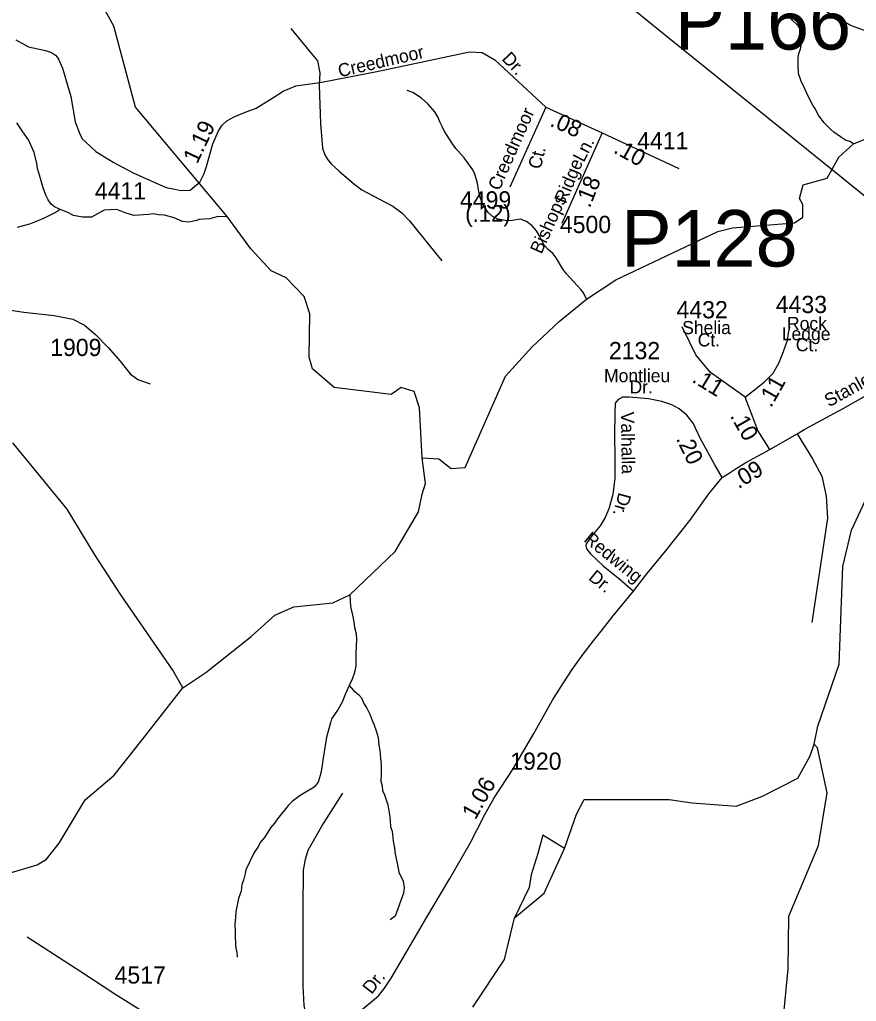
# Model space of a CAD drawing. Extents: x 1547597 to 1699558, y 810033 to 920809.
# Drawn here: x 1624425 to 1630498, y 899028 to 906155 of the extents above; entities that cross this region are included whole.
import ezdxf

# ---------------------------------------------------------------- set-up
doc = ezdxf.new("R2010")
doc.units = 0
for name, color, linetype in [('Exist Hydrographic Creek Single Shore', 7, 'Continuous'), ('Exist Hydrographic Misc Water Feature', 7, 'Continuous'), ('Exist Road Non-System Type 51', 7, 'Continuous'), ('Exist Road Non-System Type 51 Label', 7, 'Continuous'), ('Exist Road Secondary Mileage Hundredths English Label', 7, 'Continuous'), ('Exist Road Secondary Structure Pipe Number Label', 7, 'Continuous'), ('Exist Road Secondary Type 51 Attributed', 7, 'Continuous'), ('Exist Road Secondary Type 51 Label', 7, 'Continuous'), ('Exist Road Secondary Type 51 Number Label', 7, 'Continuous'), ('Exist Utilities Electrical Transmission Line', 7, 'Continuous')]:
    doc.layers.add(name, color=color, linetype=linetype)

msp = doc.modelspace()

# ---------------------------------------------------------------- linework, layer by layer
at = {"layer": 'Exist Hydrographic Creek Single Shore'}
for points in [[(1627346.5, 902974.5), (1627327.6, 903336.4), (1627288.5, 903456.3), (1627195.5, 903485.7), (1627122.1, 903434.3), (1626706.9, 903484.8), (1626550.8, 903619.3), (1626526.8, 903705.1), (1626530.8, 904020.2), (1626490.9, 904145.8), (1626358.8, 904279.8), (1626251.9, 904331.3), (1626103.8, 904491.8), (1625931.7, 904726.6), (1625266.8, 905519.9), (1625107.9, 906107.5), (1624838.9, 906602.1), (1624790.9, 906737.6), (1624714.8, 907297.2), (1624536.8, 907648.9), (1624511.8, 907665.8)], [(1627346.5, 902974.5), (1627467.8, 902967.1), (1627557.9, 902896.3), (1627657.8, 902904.1), (1627950.8, 903567.8), (1628144.9, 903780.6), (1628341.8, 903964.5), (1628540.4, 904126.2), (1628751.9, 904267.2), (1629493.4, 904617.3), (1629598.5, 904644.2), (1630049.8, 904680.8), (1630108.9, 904722.2), (1630109.9, 904814.2), (1630084.9, 904857.3), (1630111.9, 904955.2), (1630286.9, 905004.1), (1630371.7, 905156.7), (1630476.7, 905254.2), (1630936.8, 905440.7)], [(1630190.9, 900896.1), (1630217.9, 901026.8), (1630373.9, 901476.7), (1630399.9, 902185.3), (1630461.9, 902449.9), (1630564.8, 902667.8), (1631105, 903184.9), (1631209.4, 903422.6), (1631354.6, 903502.3)], [(1625609.7, 901305.4), (1625776.2, 901415), (1626105.2, 901677.5), (1626276.9, 901832.5), (1626414.4, 901893), (1626698.1, 901922.4), (1626821.4, 901978.5), (1627149.9, 902294.1), (1627320.8, 902582.8), (1627347.9, 902710.2), (1627371.7, 902788.7), (1627346.5, 902974.5)], [(1623888.9, 899635.7), (1623939.8, 899742.9), (1624175.8, 899908.8), (1624551.8, 900019.4), (1624619.9, 900060.7), (1624712.9, 900176.9), (1624899.9, 900491.6), (1625110.9, 900671.2), (1625314.9, 900926.4), (1625609.7, 901305.4)], [(1627714.8, 898986.7), (1627944.9, 899333.2), (1628016.7, 899634.7), (1628232.1, 899814.7), (1628379, 900136.8), (1628467.2, 900387.3), (1628522.9, 900493.8), (1629139.8, 900494.8), (1629305.8, 900468.5), (1629626.8, 900444.7), (1629810.9, 900516.5), (1630072.2, 900648.2), (1630163.4, 900810.5), (1630190.9, 900896.1)], [(1628825.9, 894719.4), (1629176.8, 896064.8), (1629350.8, 896655.4), (1629452.8, 896778.1), (1629653.9, 896875.8), (1629715.9, 897074.8), (1629905.9, 898265.8), (1630002.9, 899265), (1630007.9, 899645.8), (1630222.9, 900160.1), (1630286.9, 900542.9), (1630215.8, 900869.4), (1630190.9, 900896.1)]]:
    msp.add_lwpolyline(points, dxfattribs=at)
at = {"layer": 'Exist Hydrographic Misc Water Feature'}
for points in [[(1630476.7, 905254.2), (1630450.9, 905270.4), (1630419.1, 905281), (1630383.5, 905303.5), (1630334.1, 905338.4), (1630310.5, 905360.8), (1630265.2, 905405.5), (1630224.1, 905462.2), (1630197, 905512.7), (1630181.3, 905534.9), (1630146.4, 905603.5), (1630123.3, 905651.9), (1630098.1, 905708.4), (1630079.1, 905764.7), (1630076.1, 905828.8), (1630076.8, 905876.7), (1630081.3, 905908.6), (1630091.9, 905940.4), (1630096.4, 905972.4), (1630095.9, 906068.4), (1630078.6, 906108.6), (1630023.4, 906161.6)], [(1628540.4, 904126.2), (1628518.2, 904171.1), (1628498.6, 904195.5), (1628394.5, 904309.2), (1628365.1, 904349.7), (1628320.4, 904426.5), (1628296.9, 904454.9), (1628261.4, 904487.4), (1628232, 904518), (1628201, 904580.5), (1628175.6, 904620.9), (1628144.2, 904659.4), (1628104.7, 904690.1), (1628061, 904706.8), (1627998.9, 904697.9), (1627966.9, 904694.4), (1627895.2, 904707.6), (1627855.5, 904728.2), (1627826, 904754.8), (1627800.5, 904791.2), (1627777.4, 904839.6), (1627765.9, 904871.8), (1627754.6, 904920), (1627747.4, 904968), (1627728.5, 905032.4), (1627714.9, 905064.6), (1627652.4, 905151.7), (1627591.5, 905218.7), (1627566.1, 905253.2), (1627507.6, 905348.1), (1627492.1, 905380.4), (1627476.5, 905408.6), (1627461.3, 905448.9), (1627439.8, 905485.2), (1627388.8, 905544.1), (1627341.4, 905584.8), (1627278.2, 905626), (1627238.4, 905640.6)], [(1624719.8, 904776.3), (1624678.1, 904795.9), (1624654.4, 904816.3), (1624632.9, 904846.7), (1624615.5, 904881), (1624596.4, 904933.3), (1624577.4, 905001.6), (1624554.7, 905074), (1624549.2, 905110), (1624530.5, 905190.3), (1624490, 905283), (1624449, 905341.8), (1624406, 905406.4)], [(1624719.8, 904776.3), (1624689.5, 904757.8), (1624592.8, 904709.4), (1624496.2, 904671), (1624407.8, 904646.5)], [(1625931.7, 904726.6), (1625855.3, 904722.4), (1625805.7, 904707.9), (1625726.4, 904703.2), (1625710.3, 904697.6), (1625654.1, 904684.6), (1625607.4, 904689.2), (1625546.7, 904717.3), (1625476.8, 904735.9), (1625432.4, 904738.3), (1625395.1, 904745.3), (1625360.1, 904740.6), (1625252.8, 904733.6), (1625192.1, 904752.3), (1625131.4, 904775.6), (1625038.1, 904771), (1624947.1, 904721.9), (1624880.8, 904720.4), (1624817, 904733.6), (1624769.4, 904758.4), (1624719.8, 904776.3)], [(1625609.7, 901305.4), (1625536.3, 901432.7), (1625160.4, 901978.3), (1624972.1, 902269.7), (1624769.9, 902601.7), (1624375.9, 903082.5)], [(1626821.4, 901978.5), (1626826.5, 901895.9), (1626841.5, 901831.7), (1626850.7, 901783.5), (1626856.2, 901743.4), (1626867.3, 901695.2), (1626870.7, 901655.1), (1626865.2, 901559.3), (1626865.6, 901463.3), (1626854.8, 901415.4), (1626838.1, 901367.7), (1626816.2, 901320.6)], [(1626816.2, 901320.6), (1626788.4, 901256.6), (1626765.4, 901200.9), (1626734.6, 901145.5), (1626687.5, 901078.3), (1626681.2, 901050.4), (1626651.4, 900946.9), (1626626.8, 900779.3), (1626620.1, 900739.5), (1626613.5, 900699.6), (1626607, 900667.7), (1626592.3, 900619.9), (1626561.7, 900584.4), (1626460.7, 900522.2), (1626404.1, 900479.1), (1626375.6, 900451.6), (1626296.1, 900352.9), (1626275.7, 900321.4), (1626245.1, 900287.8), (1626202, 900218.5), (1626171.4, 900181.1), (1626159, 900155.3), (1626128.3, 900109.9), (1626066.3, 899982.9), (1626061.9, 899957), (1626049.1, 899909.2), (1626038.6, 899877.3), (1626031.9, 899829.4), (1626013, 899773.8), (1625995.5, 899678.1), (1625992.8, 899638.1), (1625988.1, 899590.2), (1625989.1, 899534.2), (1625990.6, 899502.2), (1625991.8, 899446.2), (1625995.3, 899414.1), (1626002.7, 899382), (1626004.2, 899349.9)], [(1626816.2, 901320.6), (1626848.8, 901285.5), (1626884.4, 901256.9), (1626905.9, 901232.6), (1626925.2, 901186.3), (1626942.8, 901162), (1626968, 901113.6), (1626981.3, 901073.4), (1626996.8, 901041.1), (1627012, 900992.8), (1627027.3, 900944.6), (1627032.3, 900888.5), (1627039.7, 900848.3), (1627044.8, 900792.3), (1627048, 900744.3), (1627049, 900680.2), (1627046.1, 900626.3), (1627055.6, 900592.1), (1627059.1, 900560), (1627074.5, 900527.8), (1627097.4, 900455.5), (1627110.2, 900383.2), (1627115.6, 900343.1), (1627116.8, 900295.1), (1627128.3, 900262.9), (1627135.1, 900190.8), (1627146.3, 900142.7), (1627147.8, 900110.6), (1627159, 900062.4), (1627164.6, 900030.3), (1627177.5, 899966.1), (1627208.4, 899901.6), (1627215.6, 899853.5), (1627211, 899813.6), (1627150.4, 899646.6), (1627114, 899621.2)], [(1628379, 900136.8), (1628221.9, 900235.7), (1628186.5, 900101.3), (1628138.3, 899946.6), (1628123.1, 899855.3), (1628016.7, 899634.7)]]:
    msp.add_lwpolyline(points, dxfattribs=at)
at = {"layer": 'Exist Road Non-System Type 51'}
for points in [[(1632142.4, 905621.5), (1631820.7, 905716.8), (1631740.3, 905777.1), (1631197.5, 905928), (1631036.7, 905918), (1630825.6, 905978.3), (1630463.8, 906109.1), (1630041.6, 906350.5), (1629770.2, 906592), (1629448.6, 906763), (1629197.3, 906873.7), (1629116.9, 906893.8), (1628765.1, 906783.1), (1628634.4, 906692.6), (1628463.5, 906692.6), (1628342.9, 906783.1), (1628292.6, 906893.8), (1628332.9, 907105), (1628342.9, 907255.9), (1628403.2, 907356.5)], [(1626392.6, 906090.7), (1626527.7, 905928.4), (1626586.2, 905856.5), (1626602.8, 905769.7), (1626599.8, 905679.9)], [(1626599.8, 905679.9), (1626609.7, 905401.6)], [(1626609.7, 905401.6), (1626623.6, 905221.3), (1626640.9, 905172.8), (1626661.7, 905138.1), (1626689.4, 905106.9), (1626744.9, 905054.9), (1626848.8, 904964.8), (1626907.7, 904919.7), (1627032.5, 904853.8), (1627133, 904801.8), (1627198.8, 904753.3), (1627254.3, 904694.3), (1627489.9, 904403.1)], [(1628793.9, 903410.5), (1628769.3, 903397.8), (1628747.1, 903370), (1628744.2, 903298), (1628742.4, 903140.2), (1628744.5, 902968), (1628744.9, 902855.5), (1628745, 902826.1), (1628729.6, 902708.4), (1628701.3, 902603.1), (1628675.2, 902540.4), (1628639.1, 902479.5), (1628578.5, 902408.1), (1628539.9, 902352.6), (1628535.8, 902336.7), (1628539.5, 902314.6), (1628569, 902276.2), (1628660.1, 902189.3), (1628782.7, 902089.9), (1628879.9, 902006.9)], [(1630069.2, 903149.4), (1630179.1, 902965.7), (1630246.7, 902840.4), (1630279.1, 902694.7), (1630289.7, 902535.9), (1630175.9, 901778.8)], [(1626592.6, 898739.1), (1626526.4, 898843.2), (1626490.9, 898999.3), (1626483.8, 899143.6), (1626483.8, 899427.5), (1626483.8, 899701.9), (1626486.1, 899981.6), (1626500.3, 900059.7), (1626519.2, 900125.9), (1626618.5, 900301), (1626769.8, 900539.9)]]:
    msp.add_lwpolyline(points, dxfattribs=at)
at = {"layer": 'Exist Road Secondary Type 51 Attributed'}
for points in [[(1624396.9, 906008.3), (1624490.4, 905957.2), (1624612.1, 905929.9), (1624650.1, 905918.7), (1624671.8, 905906.8), (1624684.8, 905896.6), (1624697.8, 905882.9), (1624706.5, 905868.3), (1624736.6, 905802), (1624797.2, 905598.1), (1624828.2, 905413.4), (1624860.5, 905332.1), (1624878.6, 905289.5), (1624903.1, 905267.6), (1624979.3, 905197.8), (1625103, 905119.4), (1625249.1, 905044.2), (1625390.2, 904979.9), (1625489.3, 904935.7), (1625551.2, 904925.4), (1625596.2, 904913.6), (1625663.6, 904918.2), (1625693.2, 904943.5), (1625731.9, 904974.5), (1625764.2, 905039), (1625782.3, 905089.4), (1625826.3, 905253.1), (1625867.5, 905347.6), (1625894.6, 905390.2), (1625929.4, 905421.2), (1625981.1, 905449.6), (1626056.5, 905480.5), (1626142.5, 905512.8), (1626263.8, 905586.4), (1626337.4, 905636.8), (1626429.1, 905674.2), (1626617.5, 905700), (1627016.5, 905777.5), (1627690.7, 905922.5), (1627782.3, 905915.9), (1627873.8, 905863.6), (1628243.2, 905518.8)], [(1628243.2, 905518.8), (1627982.7, 904938.8)], [(1628243.2, 905518.8), (1628653.5, 905333)], [(1628653.5, 905333), (1628360.4, 904674.8)], [(1628653.5, 905333), (1629210.4, 905075.6)], [(1629869.1, 903034.2), (1630069.2, 903149.4), (1630123.7, 903182.1), (1630402.6, 903332.8), (1630581.3, 903433.1), (1630790, 903560.5), (1630916.2, 903633), (1631004.8, 903692.1), (1631089.9, 903759.5), (1631279.5, 903921.3), (1631370.1, 903998.1), (1631411.7, 904033), (1631636.7, 904230.9), (1631700.6, 904290.1), (1631756.3, 904333.8)], [(1624261.6, 904060.1), (1624456.1, 904032.3), (1624676.3, 904006.7), (1624810.9, 903981), (1624896.4, 903937.4), (1624974.8, 903868.3), (1625067.4, 903774.8), (1625155.1, 903676.4), (1625227.7, 903584.5), (1625283.3, 903541.7), (1625371.8, 903510.7)], [(1629690, 903413.5), (1629663.9, 903433.1), (1629439.4, 903594.4), (1629332.6, 903720.9), (1629289, 903812.5), (1629234.6, 903925.9)], [(1629690, 903413.5), (1629794.6, 903496.3), (1629831.7, 903526.8), (1629894.9, 903588.3), (1629935.4, 903660.2), (1629969.5, 903745.3), (1629997.3, 903827.8), (1630006, 903877.9), (1630014.7, 903923.7)], [(1629524.4, 902831), (1629469.9, 902922.6), (1629367.8, 903113), (1629313.1, 903225.6), (1629267.8, 903284.2), (1629212.4, 903330.7), (1629158.7, 903359.2), (1629087, 903384.1), (1628989.3, 903403.3), (1628847.5, 903414.8), (1628799.4, 903413.4), (1628793.9, 903410.5)], [(1629869.1, 903034.2), (1629783.7, 903173.6), (1629746.7, 903269.5), (1629690, 903413.5)], [(1629524.4, 902831), (1629581.1, 902868.1), (1629626.8, 902896.4), (1629696.6, 902940.1), (1629869.1, 903034.2)], [(1626887.1, 898950.2), (1627030.4, 899068.5), (1627072.9, 899124.1), (1627121.7, 899197.5), (1627227.6, 899378.3), (1627380.6, 899638.3), (1627547.6, 899920.5), (1627696.3, 900176.6), (1627802.5, 900385.7), (1627868.3, 900505.1), (1628008, 900717), (1628156.9, 900973.4), (1628293.5, 901213.7), (1628368.7, 901332.9), (1628435.9, 901438), (1628515, 901549), (1628606.3, 901668), (1628620.3, 901681.8), (1628731.9, 901826.6), (1628879.9, 902006.9), (1628977.1, 902131.6), (1629112.9, 902296.1), (1629289.3, 902520.1), (1629426.3, 902713.3), (1629524.4, 902831)], [(1626108.2, 898388.2), (1626096.2, 898399.7), (1626056.1, 898442.5), (1625948.6, 898553.2), (1625779.4, 898658.3), (1625530.2, 898820.8), (1625116.5, 899080.7), (1624870.5, 899242), (1624478.7, 899493.4)]]:
    msp.add_lwpolyline(points, dxfattribs=at)
at = {"layer": 'Exist Utilities Electrical Transmission Line'}
msp.add_lwpolyline([(1628344.4, 906668.7), (1629138.7, 906021.8), (1629934.9, 905379.1), (1630525.4, 904902.6), (1631113.6, 904424), (1631368.9, 904198.3), (1632311.9, 903448.6), (1633220.8, 902720.7), (1634078.1, 902019.7), (1634810.8, 901428.4), (1634945.2, 901316.4), (1635011, 901301.5), (1635333.7, 901220.5), (1635654.1, 901123.5), (1636108, 900986.4)], dxfattribs=at)

# ---------------------------------------------------------------- texts
at = {"layer": 'Exist Road Non-System Type 51 Label'}
for s, rotation, p in [('Valhalla', 270.70101, (1628789.6, 903308.5)), ('Dr.', 254.5741, (1628774.3, 902727.5)), ('Redwing', 320.99239, (1628513.6, 902371.3)), ('Dr.', 320.99239, (1628547.7, 902094.7))]:
    msp.add_text(s, height=95, rotation=rotation, dxfattribs=at).set_placement(p)
at = {"layer": 'Exist Road Secondary Mileage Hundredths English Label'}
for s, rotation, p in [('1.19', 64.53408, (1625713.9, 905102.7)), ('.08', 335.9756, (1628267.1, 905386)), ('.10', 331.0796, (1628728.7, 905192.6)), ('.18', 68.24946, (1628563.2, 904782.3)), ('(.12)', 0.63303, (1627659.8, 904686.3)), ('.11', 328.72835, (1629298.1, 903528.5)), ('.11', 60.59925, (1629879.1, 903332.6)), ('.10', 300.09224, (1629578, 903277.8)), ('.20', 295.93379, (1629186.7, 903112.9)), ('.09', 30.75484, (1629642.2, 902745.8)), ('1.06', 60.69981, (1627732.9, 900340.3))]:
    msp.add_text(s, height=120, rotation=rotation, dxfattribs=at).set_placement(p)
at = {"layer": 'Exist Road Secondary Structure Pipe Number Label'}
for s, p in [('P166', (1629179.2, 905938.1)), ('P128', (1628791.1, 904362.9))]:
    msp.add_text(s, height=410.1, dxfattribs=at).set_placement(p)
at = {"layer": 'Exist Road Secondary Type 51 Label'}
for s, rotation, p in [('Creedmoor', 12.97856, (1626747.9, 905735.7)), ('Dr.', 313.55847, (1627919.2, 905866.2)), ('Creedmoor', 66.07049, (1627906.9, 904907.3)), ('Ln.', 62.71295, (1628519.6, 905114.5)), ('Ct.', 76.13605, (1628205.9, 905064.1)), ('Ridge', 67.73717, (1628389.9, 904813.5)), ('Bishops', 65.68479, (1628212.3, 904448.1)), ('Stanleyville', 28.96546, (1630299.3, 903339.9)), ('Dr.', 51.36753, (1626979.5, 899073.9))]:
    msp.add_text(s, height=95, rotation=rotation, dxfattribs=at).set_placement(p)
for s, p in [('Rock', (1629994.8, 903901.8)), ('Shelia', (1629234.1, 903872.2)), ('Ledge', (1629957, 903827.5)), ('Ct.', (1629346.8, 903782.8)), ('Ct.', (1630058.7, 903747.6)), ('Montlieu', (1628666.7, 903523.3)), ('Dr.', (1628851.9, 903441.2))]:
    msp.add_text(s, height=95, dxfattribs=at).set_placement(p)
at = {"layer": 'Exist Road Secondary Type 51 Number Label'}
for s, p in [('4411', (1628907.1, 905213.4)), ('4411', (1624971, 904849.9)), ('4499', (1627621.2, 904784.3)), ('4500', (1628346.3, 904605.8)), ('4433', (1629913.3, 904025.1)), ('4432', (1629193, 903986.9)), ('1909', (1624647.1, 903713.1)), ('2132', (1628702.2, 903690.2)), ('1920', (1627986.2, 900709.6)), ('4517', (1625114.2, 899157.6))]:
    msp.add_text(s, height=125, dxfattribs=at).set_placement(p)

doc.saveas('drawing.dxf')
